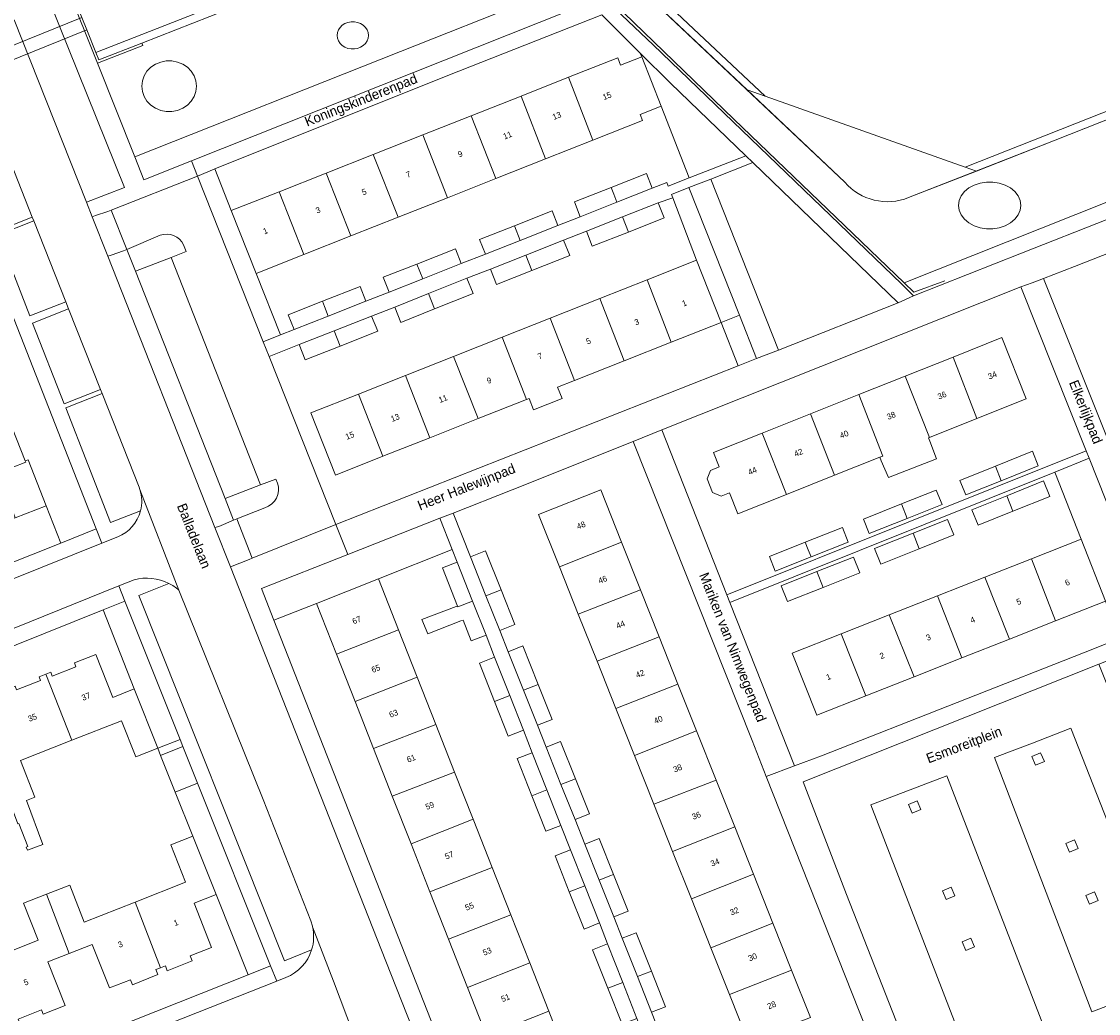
# Model space of a CAD drawing. Header units: metres. Extents: x 151448 to 154749, y 463108 to 465296.
# Tile 410 of 449: x 154318 to 154455, y 464586 to 464713. Entities that reach past the tile are written whole.
import ezdxf
from ezdxf.enums import TextEntityAlignment as Align

# ---------------------------------------------------------------- set-up
doc = ezdxf.new("R2010")
doc.units = ezdxf.units.M
for name, color, linetype, lineweight in [('B-PV-GK-BESCHOEIING-G', 253, 'Continuous', 9), ('B-PV-GR-BEPLANTING_CULTUUR_BODEMBEDEKKER-GV', 253, 'Continuous', 9), ('B-PV-GR-BEPLANTING_CULTUUR_HEESTERS-GV', 253, 'Continuous', 9), ('B-PV-GR-GROENVOORZIENING-GV', 253, 'Continuous', 9), ('B-PV-IE-TERREINAFSCHEIDING_KUNSTMATIG_HEKWERK-G', 253, 'Continuous', 9), ('B-PV-IE-TERREINAFSCHEIDING_KUNSTMATIG_MUUR-GV', 253, 'Continuous', 9), ('B-PV-KW-KUNSTWERK_DUIKER-GV', 253, 'Continuous', 9), ('B-PV-OG-BEBOUWING-GV', 1, 'Continuous', 9), ('B-PV-OG-BEBOUWING-T18', 2, 'Continuous', 9), ('B-PV-OG-TERREIN_BEGROEID-GV', 253, 'Continuous', 9), ('B-PV-OG-TERREIN_ERF-GV', 253, 'Continuous', 9), ('B-PV-OG-TERREIN_OEVER-GV', 253, 'Continuous', 9), ('B-PV-OG-TOPOGRAFIE-T18', 2, 'Continuous', 9), ('B-PV-OG-WATER_SLOOT-GV', 253, 'Continuous', 9), ('B-PV-VH-GESLOTENVERHARDING_ASFALT-GV', 253, 'Continuous', 9), ('B-PV-VH-OPENVERHARDING_BETONSTRAATSTEEN-GV', 253, 'Continuous', 9), ('B-PV-VH-OPENVERHARDING_TEGEL-GV', 253, 'Continuous', 9)]:
    doc.layers.add(name, color=color, linetype=linetype, lineweight=lineweight)
doc.styles.add('Drong', font='txt', dxfattribs={"height": 1.8})

msp = doc.modelspace()

# ---------------------------------------------------------------- linework, layer by layer
at = {"layer": 'B-PV-GK-BESCHOEIING-G', "flags": 128}
for points in [[(154333.255, 464709.808), (154378.677, 464727.625)], [(154387.133, 464725.705), (154422.698, 464692.107)], [(154430.828, 464690.141), (154449.265, 464697.349), (154518.059, 464724.611)]]:
    msp.add_lwpolyline(points, dxfattribs=at)
at = {"layer": 'B-PV-GK-BESCHOEIING-G'}
msp.add_lwpolyline([(154422.698, 464692.107, 0.3203036), (154430.828, 464690.141)], format="xyb", dxfattribs=at)
at = {"layer": 'B-PV-GR-BEPLANTING_CULTUUR_BODEMBEDEKKER-GV', "flags": 128}
for points in [[(154335.574, 464685.346), (154331.324, 464683.562), (154332.429, 464680.782), (154336.965, 464682.538), (154338.91, 464683.29), (154338.552, 464684.124)], [(154350.524, 464653.836), (154350.288, 464654.339), (154348.351, 464653.597), (154343.846, 464651.87), (154344.933, 464649.105), (154345.352, 464649.27), (154348.918, 464650.675)]]:
    msp.add_lwpolyline(points, dxfattribs=at)
at = {"layer": 'B-PV-GR-BEPLANTING_CULTUUR_BODEMBEDEKKER-GV'}
for points in [[(154338.552, 464684.124, 0.382832), (154335.574, 464685.346)], [(154348.918, 464650.675, 0.4113278), (154350.524, 464653.836)]]:
    msp.add_lwpolyline(points, format="xyb", dxfattribs=at)
at = {"layer": 'B-PV-GR-BEPLANTING_CULTUUR_HEESTERS-GV', "flags": 128}
for points in [[(154396.675, 464708.527), (154396.862, 464708.052), (154399.321, 464701.787), (154402.911, 464692.64), (154410.111, 464695.456), (154400.536, 464704.706)], [(154340.34, 464692.881), (154348.708, 464671.811), (154350.882, 464672.669), (154347.787, 464680.503), (154344.631, 464688.492), (154342.532, 464693.806), (154342.454, 464693.775)], [(154405.654, 464692.506), (154402.878, 464691.412), (154409.297, 464675.185), (154411.481, 464669.662), (154414.257, 464670.756)], [(154402.878, 464691.412), (154400.639, 464690.53), (154400.804, 464690.111), (154403.845, 464682.17), (154406.972, 464674.265), (154409.297, 464675.185)], [(154406.972, 464674.265), (154409.158, 464668.747), (154411.481, 464669.662), (154409.297, 464675.185)], [(154331.084, 464638.813), (154328.339, 464637.708), (154332.29, 464627.646), (154335.266, 464620.087), (154338.113, 464621.225)], [(154338.484, 464620.296), (154335.639, 464619.159), (154337.509, 464614.505), (154340.343, 464615.644)]]:
    msp.add_lwpolyline(points, close=True, dxfattribs=at)
at = {"layer": 'B-PV-GR-GROENVOORZIENING-GV', "flags": 128}
for points in [[(154448.105, 464618.425), (154447.636, 464619.529), (154446.532, 464619.061), (154447, 464617.956)], [(154431.912, 464613.417), (154430.808, 464612.949), (154431.276, 464611.844), (154432.381, 464612.312)], [(154451.296, 464606.863), (154452.401, 464607.332), (154451.933, 464608.437), (154450.828, 464607.968)], [(154435.595, 464600.836), (154436.699, 464601.305), (154436.231, 464602.409), (154435.126, 464601.941)], [(154454.479, 464601.835), (154453.375, 464601.366), (154453.843, 464600.262), (154454.948, 464600.73)], [(154437.629, 464595.475), (154438.097, 464594.371), (154439.202, 464594.839), (154438.734, 464595.944)]]:
    msp.add_lwpolyline(points, close=True, dxfattribs=at)
at = {"layer": 'B-PV-IE-TERREINAFSCHEIDING_KUNSTMATIG_HEKWERK-G', "flags": 128}
for points in [[(154385.703, 464713.672), (154391.888, 464716.074), (154392.04, 464716.133), (154408.608, 464700.119), (154430.273, 464679.3)], [(154430.273, 464679.3), (154431.513, 464678.108), (154435.445, 464679.567)]]:
    msp.add_lwpolyline(points, dxfattribs=at)
at = {"layer": 'B-PV-IE-TERREINAFSCHEIDING_KUNSTMATIG_MUUR-GV', "flags": 128}
msp.add_lwpolyline([(154333.255, 464709.808), (154327.779, 464707.651), (154327.405, 464708.588), (154326.247, 464711.494), (154325.617, 464713.073), (154324.459, 464715.979), (154324.155, 464716.74), (154329.489, 464718.842), (154329.672, 464719.007), (154329.493, 464719.198), (154323.729, 464716.926), (154327.595, 464707.225), (154333.363, 464709.508)], close=True, dxfattribs=at)
at = {"layer": 'B-PV-KW-KUNSTWERK_DUIKER-GV', "flags": 128}
msp.add_lwpolyline([(154300.543, 464701.077), (154326.247, 464711.494), (154325.617, 464713.073), (154299.916, 464702.657)], close=True, dxfattribs=at)
at = {"layer": 'B-PV-OG-BEBOUWING-GV', "flags": 128}
for points in [[(154390.644, 464697.435), (154396.972, 464699.935), (154396.656, 464700.735), (154399.321, 464701.787), (154396.862, 464708.052), (154394.183, 464706.994), (154393.816, 464707.924), (154387.542, 464705.445)], [(154384.632, 464695.06), (154390.644, 464697.435), (154387.542, 464705.445), (154381.526, 464703.069)], [(154375.141, 464700.546), (154378.304, 464692.56), (154384.632, 464695.06), (154381.526, 464703.069)], [(154378.304, 464692.56), (154375.141, 464700.546), (154369.022, 464698.128), (154372.158, 464690.131)], [(154362.697, 464695.63), (154365.876, 464687.65), (154372.158, 464690.131), (154369.022, 464698.128)], [(154356.69, 464693.256), (154359.829, 464685.261), (154365.876, 464687.65), (154362.697, 464695.63)], [(154350.713, 464690.895), (154353.878, 464682.909), (154359.829, 464685.261), (154356.69, 464693.256)], [(154392.968, 464691.435), (154393.302, 464690.572), (154393.7, 464689.548), (154398.209, 464691.327), (154397.466, 464693.209)], [(154353.878, 464682.909), (154350.713, 464690.895), (154344.631, 464688.492), (154347.787, 464680.503)], [(154393.7, 464689.548), (154393.302, 464690.572), (154392.968, 464691.435), (154388.29, 464689.589), (154389.033, 464687.706)], [(154398.951, 464689.466), (154394.427, 464687.68), (154395.174, 464685.761), (154399.707, 464687.551)], [(154386.208, 464686.6), (154385.468, 464688.473), (154380.658, 464686.572), (154381.388, 464684.695)], [(154395.174, 464685.761), (154394.427, 464687.68), (154389.817, 464685.86), (154390.573, 464683.945)], [(154381.388, 464684.695), (154380.658, 464686.572), (154376.23, 464684.822), (154376.97, 464682.949)], [(154382.116, 464682.822), (154382.874, 464680.873), (154387.696, 464682.791), (154386.922, 464684.734)], [(154368.244, 464681.691), (154368.99, 464679.809), (154373.897, 464681.747), (154373.153, 464683.63)], [(154382.874, 464680.873), (154382.116, 464682.822), (154377.628, 464681.036), (154378.401, 464679.093)], [(154368.99, 464679.809), (154368.244, 464681.691), (154363.973, 464680.004), (154364.717, 464678.121)], [(154406.972, 464674.265), (154403.845, 464682.17), (154397.543, 464679.677), (154400.627, 464671.755)], [(154369.732, 464677.934), (154370.506, 464675.979), (154375.4, 464677.932), (154374.621, 464679.885)], [(154361.774, 464676.968), (154361.032, 464678.846), (154356.239, 464676.954), (154356.499, 464676.298), (154356.976, 464675.074)], [(154400.627, 464671.755), (154397.543, 464679.677), (154391.548, 464677.305), (154394.652, 464669.391)], [(154365.443, 464676.223), (154366.222, 464674.27), (154370.506, 464675.979), (154369.732, 464677.934)], [(154394.652, 464669.391), (154391.548, 464677.305), (154385.232, 464674.806), (154388.312, 464666.879)], [(154356.976, 464675.074), (154356.499, 464676.298), (154356.239, 464676.954), (154351.875, 464675.232), (154352.616, 464673.353)], [(154357.709, 464673.192), (154358.467, 464671.245), (154363.261, 464673.138), (154362.493, 464675.081)], [(154385.232, 464674.806), (154379.107, 464672.383), (154382.197, 464664.463), (154382.536, 464664.597), (154383.108, 464663.147), (154386.729, 464664.575), (154386.157, 464666.025), (154388.312, 464666.879)], [(154353.27, 464671.439), (154354.037, 464669.496), (154358.467, 464671.245), (154357.709, 464673.192)], [(154372.903, 464669.928), (154376.033, 464662.024), (154382.197, 464664.463), (154379.107, 464672.383)], [(154436.497, 464669.861), (154439.532, 464662.038), (154445.79, 464664.531), (154442.684, 464672.326)], [(154376.033, 464662.024), (154372.903, 464669.928), (154366.797, 464667.513), (154369.904, 464659.6)], [(154439.532, 464662.038), (154436.497, 464669.861), (154430.396, 464667.43), (154433.487, 464659.629)], [(154318.413, 464656.642), (154315.639, 464663.661), (154316.026, 464663.814), (154314.284, 464668.22), (154313.904, 464668.07), (154314.03, 464667.751), (154303.517, 464663.545), (154303.626, 464663.269), (154305.225, 464659.224), (154308.776, 464660.627), (154310.076, 464657.338), (154306.118, 464655.774), (154307.527, 464652.21), (154307.59, 464652.05), (154308.04, 464652.228), (154307.974, 464652.398), (154311.333, 464653.711), (154314.969, 464655.131), (154318.47, 464656.498)], [(154366.797, 464667.513), (154360.839, 464665.155), (154363.924, 464657.234), (154369.904, 464659.6)], [(154433.487, 464659.629), (154430.396, 464667.43), (154424.505, 464665.083), (154427.552, 464657.265), (154427.165, 464657.11), (154427.344, 464656.662), (154428.262, 464654.526), (154434.398, 464656.931), (154433.533, 464659.174), (154433.37, 464659.583)], [(154363.924, 464657.234), (154360.839, 464665.155), (154354.772, 464662.755), (154357.899, 464654.85)], [(154418.36, 464662.635), (154421.404, 464654.815), (154427.165, 464657.11), (154427.552, 464657.265), (154424.505, 464665.083)], [(154418.36, 464662.635), (154412.21, 464660.184), (154415.287, 464652.378), (154421.404, 464654.815)], [(154412.21, 464660.184), (154405.985, 464657.704), (154406.714, 464655.874), (154405.636, 464655.444), (154405.182, 464654.349), (154405.879, 464652.613), (154406.975, 464652.167), (154408.024, 464652.585), (154409.09, 464649.909), (154415.287, 464652.378)], [(154442.603, 464654.12), (154447.325, 464656.017), (154446.577, 464657.878), (154441.877, 464655.989)], [(154314.969, 464655.131), (154317.141, 464649.4), (154321.065, 464650.951), (154318.761, 464656.779), (154318.413, 464656.642), (154318.47, 464656.498)], [(154442.603, 464654.12), (154441.877, 464655.989), (154437.36, 464654.174), (154438.107, 464652.313)], [(154443.338, 464652.224), (154444.107, 464650.242), (154448.803, 464652.127), (154448.01, 464654.1)], [(154386.397, 464643.177), (154394.304, 464646.308), (154391.652, 464652.981), (154383.749, 464649.84)], [(154429.933, 464651.167), (154430.65, 464649.339), (154435.084, 464651.109), (154434.355, 464652.933)], [(154429.933, 464651.167), (154425.071, 464649.226), (154425.799, 464647.402), (154430.65, 464649.339)], [(154444.107, 464650.242), (154443.338, 464652.224), (154438.879, 464650.433), (154439.672, 464648.461)], [(154431.39, 464647.452), (154432.172, 464645.457), (154436.579, 464647.226), (154435.781, 464649.215)], [(154418.418, 464644.433), (154423.144, 464646.315), (154422.404, 464648.174), (154417.685, 464646.295), (154418.057, 464645.351)], [(154432.172, 464645.457), (154431.39, 464647.452), (154426.495, 464645.487), (154427.293, 464643.499)], [(154388.794, 464637.145), (154396.715, 464640.241), (154394.304, 464646.308), (154386.397, 464643.177)], [(154418.418, 464644.433), (154418.057, 464645.351), (154417.685, 464646.295), (154413.111, 464644.473), (154413.851, 464642.614)], [(154446.449, 464644.204), (154449.521, 464636.285), (154455.893, 464638.801), (154452.774, 464646.701)], [(154377.038, 464639.487), (154378.969, 464640.242), (154376.994, 464645.217), (154375.067, 464644.452)], [(154419.94, 464640.564), (154424.602, 464642.425), (154423.806, 464644.421), (154419.154, 464642.564)], [(154449.521, 464636.285), (154446.449, 464644.204), (154440.529, 464641.867), (154443.662, 464633.972)], [(154373.422, 464638.182), (154373.459, 464638.088), (154375.341, 464638.824), (154373.386, 464643.777), (154371.506, 464643.035)], [(154358.007, 464632.048), (154365.925, 464635.144), (154363.368, 464641.637), (154355.458, 464638.522)], [(154419.154, 464642.564), (154414.629, 464640.757), (154415.425, 464638.762), (154419.94, 464640.564)], [(154443.662, 464633.972), (154440.529, 464641.867), (154434.512, 464639.491), (154437.613, 464631.584)], [(154378.794, 464635.062), (154380.722, 464635.827), (154378.969, 464640.242), (154377.038, 464639.487)], [(154399.084, 464634.278), (154396.715, 464640.241), (154388.794, 464637.145), (154391.175, 464631.153)], [(154375.341, 464638.824), (154373.459, 464638.088), (154373.422, 464638.182), (154373.239, 464638.11), (154368.887, 464636.489), (154369.644, 464634.651), (154373.86, 464636.299), (154374.124, 464636.403), (154375.175, 464633.741), (154377.055, 464634.484)], [(154428.364, 464637.063), (154431.536, 464629.185), (154437.613, 464631.584), (154434.512, 464639.491)], [(154431.536, 464629.185), (154428.364, 464637.063), (154422.264, 464634.655), (154425.373, 464626.752)], [(154360.381, 464626.021), (154368.295, 464629.127), (154365.925, 464635.144), (154358.007, 464632.048)], [(154425.373, 464626.752), (154422.264, 464634.655), (154416.023, 464632.191), (154419.142, 464624.292)], [(154393.566, 464625.136), (154401.473, 464628.267), (154399.084, 464634.278), (154391.175, 464631.153)], [(154324.34, 464621.102), (154330.651, 464623.586), (154332.463, 464618.984), (154335.266, 464620.087), (154332.29, 464627.646), (154329.554, 464626.569), (154327.407, 464632.026), (154324.674, 464630.951), (154324.863, 464630.471), (154321.842, 464629.283), (154321.652, 464629.768), (154321.018, 464629.518)], [(154381.817, 464627.479), (154383.691, 464628.208), (154381.734, 464633.113), (154379.867, 464632.368)], [(154378.144, 464626.049), (154380.075, 464626.801), (154378.149, 464631.691), (154376.221, 464630.932)], [(154321.018, 464629.518), (154320.169, 464629.184), (154320.357, 464628.707), (154317.308, 464627.507), (154317.121, 464627.983), (154314.403, 464626.913), (154316.549, 464621.46), (154313.735, 464620.352), (154316.737, 464612.738), (154316.647, 464612.703), (154316.668, 464612.649), (154317.465, 464610.468), (154317.609, 464610.525), (154318.749, 464607.602), (154318.543, 464607.522), (154318.694, 464607.108), (154320.667, 464607.864), (154318.586, 464613.462), (154319.637, 464613.88), (154317.806, 464618.531), (154324.34, 464621.102)], [(154368.295, 464629.127), (154360.381, 464626.021), (154362.732, 464620.052), (154370.655, 464623.135)], [(154383.691, 464628.208), (154381.817, 464627.479), (154383.596, 464623.021), (154385.463, 464623.765)], [(154395.933, 464619.179), (154403.845, 464622.298), (154401.473, 464628.267), (154393.566, 464625.136)], [(154380.075, 464626.801), (154378.144, 464626.049), (154379.886, 464621.625), (154381.814, 464622.384)], [(154362.732, 464620.052), (154365.117, 464613.996), (154373.05, 464617.051), (154370.655, 464623.135)], [(154403.845, 464622.298), (154395.933, 464619.179), (154398.402, 464612.967), (154406.328, 464616.05)], [(154386.59, 464615.49), (154388.422, 464616.216), (154386.529, 464620.949), (154384.699, 464620.217)], [(154382.896, 464614.028), (154384.807, 464614.784), (154382.935, 464619.524), (154381.024, 464618.77)], [(154367.504, 464607.934), (154375.409, 464611.063), (154373.05, 464617.051), (154365.117, 464613.996)], [(154388.422, 464616.216), (154386.59, 464615.49), (154388.381, 464611.012), (154390.211, 464611.744)], [(154406.328, 464616.05), (154398.402, 464612.967), (154400.781, 464606.979), (154408.695, 464610.093)], [(154382.896, 464614.028), (154384.671, 464609.53), (154386.583, 464610.285), (154384.807, 464614.784)], [(154375.409, 464611.063), (154367.504, 464607.934), (154369.904, 464601.84), (154377.82, 464604.941)], [(154408.695, 464610.093), (154400.781, 464606.979), (154403.183, 464600.936), (154411.091, 464604.064)], [(154332.392, 464600.524), (154335.623, 464592.171), (154336.242, 464592.415), (154336.487, 464591.795), (154339.668, 464593.051), (154339.419, 464593.681), (154342.126, 464594.749), (154339.899, 464600.389), (154342.686, 464601.489), (154339.752, 464608.923), (154336.935, 464607.811), (154338.811, 464603.058)], [(154391.439, 464603.307), (154392.82, 464603.847), (154393.284, 464604.029), (154391.461, 464608.614), (154389.62, 464607.882)], [(154387.651, 464601.828), (154389.607, 464602.592), (154387.801, 464607.165), (154385.848, 464606.393)], [(154377.82, 464604.941), (154369.904, 464601.84), (154372.274, 464595.822), (154380.193, 464598.915)], [(154393.284, 464604.029), (154392.82, 464603.847), (154391.439, 464603.307), (154393.296, 464598.635), (154395.137, 464599.368)], [(154413.561, 464597.848), (154411.091, 464604.064), (154403.183, 464600.936), (154405.652, 464594.721)], [(154332.392, 464600.524), (154325.926, 464597.972), (154324.066, 464602.687), (154321.098, 464601.516), (154324.003, 464593.99), (154326.938, 464595.149), (154329.13, 464589.596), (154331.796, 464590.648), (154332.044, 464590.018), (154335.289, 464591.299), (154335.036, 464591.939), (154335.623, 464592.171)], [(154387.651, 464601.828), (154389.521, 464597.093), (154391.474, 464597.864), (154389.607, 464602.592)], [(154316.838, 464584.681), (154317.764, 464585.047), (154317.529, 464585.642), (154320.482, 464586.807), (154320.7, 464586.255), (154323.499, 464587.359), (154321.303, 464592.924), (154324.003, 464593.99), (154321.098, 464601.516), (154318.201, 464600.372), (154320.06, 464595.663), (154313.557, 464593.097)], [(154374.702, 464589.657), (154382.605, 464592.79), (154380.193, 464598.915), (154372.274, 464595.822)], [(154415.932, 464591.881), (154413.561, 464597.848), (154405.652, 464594.721), (154408.025, 464588.751)], [(154396.319, 464591.044), (154398.1, 464591.741), (154396.162, 464596.623), (154394.384, 464595.917)], [(154392.547, 464589.568), (154394.444, 464590.31), (154392.506, 464595.209), (154390.613, 464594.461)], [(154374.702, 464589.657), (154377.115, 464583.53), (154385.032, 464586.628), (154382.605, 464592.79)], [(154398.1, 464591.741), (154396.319, 464591.044), (154398.122, 464586.505), (154399.899, 464587.21)], [(154410.392, 464582.795), (154418.325, 464585.86), (154415.932, 464591.881), (154408.025, 464588.751)], [(154392.547, 464589.568), (154394.361, 464584.981), (154396.255, 464585.73), (154394.444, 464590.31)], [(154385.032, 464586.628), (154377.115, 464583.53), (154379.47, 464577.549), (154387.393, 464580.631)]]:
    msp.add_lwpolyline(points, close=True, dxfattribs=at)
at = {"layer": 'B-PV-OG-TERREIN_BEGROEID-GV', "flags": 128}
for points in [[(154317.015, 464712.748), (154326.184, 464689.556), (154331.046, 464691.422), (154319.172, 464720.948)], [(154382.665, 464715.31), (154366.164, 464708.727), (154332.347, 464695.337), (154333.519, 464692.405), (154339.571, 464694.817), (154391.898, 464715.667), (154398.302, 464709.591), (154429.905, 464679.153), (154431.454, 464677.661), (154445.213, 464683.079), (154500.139, 464704.706), (154522.419, 464713.523), (154521.691, 464715.398)], [(154521.691, 464715.398), (154520.763, 464715.035), (154482.923, 464700.238), (154430.273, 464679.3), (154408.608, 464700.119), (154392.04, 464716.133), (154391.888, 464716.074)], [(154332.992, 464653.005), (154332.899, 464653.288), (154328.18, 464665.222), (154323.565, 464663.397), (154329.266, 464648.824), (154333.078, 464650.296)], [(154336.67, 464641.068), (154332.858, 464639.517), (154351.408, 464593.067), (154354.852, 464594.46)], [(154354.966, 464597.38), (154354.951, 464597.461), (154354.734, 464598.145), (154348.697, 464613.593), (154337.967, 464640.202)]]:
    msp.add_lwpolyline(points, dxfattribs=at)
for points in [[(154319.306, 464687.664), (154316.579, 464694.561), (154312.072, 464692.772), (154314.772, 464685.871)], [(154410.989, 464694.609), (154405.654, 464692.506), (154414.257, 464670.756), (154429.517, 464676.767)], [(154319.492, 464687.195), (154314.956, 464685.401), (154318.982, 464675.111), (154323.561, 464676.903)], [(154327.982, 464665.724), (154323.929, 464675.973), (154319.346, 464674.18), (154323.368, 464663.899)]]:
    msp.add_lwpolyline(points, close=True, dxfattribs=at)
at = {"layer": 'B-PV-OG-TERREIN_BEGROEID-GV'}
for points in [[(154333.078, 464650.296, 0.1491346), (154332.992, 464653.005)], [(154337.967, 464640.202, 0.0690019), (154336.67, 464641.068)], [(154354.852, 464594.46, 0.1383592), (154354.966, 464597.38)]]:
    msp.add_lwpolyline(points, format="xyb", dxfattribs=at)
at = {"layer": 'B-PV-OG-TERREIN_ERF-GV', "flags": 128}
for points in [[(154381.526, 464703.069), (154387.542, 464705.445), (154393.816, 464707.924), (154394.183, 464706.994), (154396.862, 464708.052), (154396.675, 464708.527), (154391.779, 464713.374), (154372.21, 464705.659), (154342.532, 464693.806), (154344.631, 464688.492), (154350.713, 464690.895), (154356.69, 464693.256), (154362.697, 464695.63), (154369.022, 464698.128), (154375.141, 464700.546)], [(154361.774, 464676.968), (154364.717, 464678.121), (154363.973, 464680.004), (154368.244, 464681.691), (154373.153, 464683.63), (154373.897, 464681.747), (154376.97, 464682.949), (154376.23, 464684.822), (154380.658, 464686.572), (154385.468, 464688.473), (154386.208, 464686.6), (154389.033, 464687.706), (154388.29, 464689.589), (154392.968, 464691.435), (154397.466, 464693.209), (154398.209, 464691.327), (154400.06, 464692.077), (154400.248, 464691.598), (154402.911, 464692.64), (154399.321, 464701.787), (154396.656, 464700.735), (154396.972, 464699.935), (154390.644, 464697.435), (154384.632, 464695.06), (154378.304, 464692.56), (154372.158, 464690.131), (154365.876, 464687.65), (154359.829, 464685.261), (154353.878, 464682.909), (154347.787, 464680.503), (154350.882, 464672.669), (154352.616, 464673.353), (154351.875, 464675.232), (154356.239, 464676.954), (154361.032, 464678.846)], [(154364.717, 464678.121), (154361.774, 464676.968), (154356.976, 464675.074), (154352.616, 464673.353), (154350.882, 464672.669), (154348.708, 464671.811), (154349.454, 464669.933), (154353.27, 464671.439), (154357.709, 464673.192), (154362.493, 464675.081), (154365.443, 464676.223), (154369.732, 464677.934), (154374.621, 464679.885), (154377.628, 464681.036), (154382.116, 464682.822), (154386.922, 464684.734), (154389.817, 464685.86), (154394.427, 464687.68), (154398.951, 464689.466), (154400.804, 464690.111), (154400.639, 464690.53), (154402.878, 464691.412), (154405.654, 464692.506), (154410.989, 464694.609), (154410.111, 464695.456), (154402.911, 464692.64), (154400.248, 464691.598), (154400.06, 464692.077), (154398.209, 464691.327), (154393.7, 464689.548), (154389.033, 464687.706), (154386.208, 464686.6), (154381.388, 464684.695), (154376.97, 464682.949), (154373.897, 464681.747), (154368.99, 464679.809)], [(154313.904, 464668.07), (154314.284, 464668.22), (154316.026, 464663.814), (154315.639, 464663.661), (154318.413, 464656.642), (154318.761, 464656.779), (154321.065, 464650.951), (154322.92, 464646.199), (154327.454, 464648.009), (154310.116, 464692.071), (154305.618, 464690.325), (154307.253, 464686.19), (154306.836, 464686.025), (154309.571, 464679.103), (154309.966, 464679.259), (154311.661, 464674.971), (154311.242, 464674.806)], [(154370.506, 464675.979), (154366.222, 464674.27), (154365.443, 464676.223), (154362.493, 464675.081), (154363.261, 464673.138), (154358.467, 464671.245), (154354.037, 464669.496), (154353.27, 464671.439), (154349.454, 464669.933), (154357.945, 464648.561), (154409.158, 464668.747), (154406.972, 464674.265), (154400.627, 464671.755), (154394.652, 464669.391), (154388.312, 464666.879), (154386.157, 464666.025), (154386.729, 464664.575), (154383.108, 464663.147), (154382.536, 464664.597), (154382.197, 464664.463), (154376.033, 464662.024), (154369.904, 464659.6), (154363.924, 464657.234), (154357.899, 464654.85), (154354.772, 464662.755), (154360.839, 464665.155), (154366.797, 464667.513), (154372.903, 464669.928), (154379.107, 464672.383), (154385.232, 464674.806), (154391.548, 464677.305), (154397.543, 464679.677), (154403.845, 464682.17), (154400.804, 464690.111), (154398.951, 464689.466), (154399.707, 464687.551), (154395.174, 464685.761), (154390.573, 464683.945), (154389.817, 464685.86), (154386.922, 464684.734), (154387.696, 464682.791), (154382.874, 464680.873), (154378.401, 464679.093), (154377.628, 464681.036), (154374.621, 464679.885), (154375.4, 464677.932)], [(154407.708, 464639.616), (154453.419, 464657.918), (154445.095, 464678.793), (154399.404, 464660.594)], [(154412.21, 464660.184), (154418.36, 464662.635), (154424.505, 464665.083), (154430.396, 464667.43), (154436.497, 464669.861), (154442.684, 464672.326), (154445.79, 464664.531), (154439.532, 464662.038), (154433.487, 464659.629), (154433.37, 464659.583), (154433.533, 464659.174), (154434.398, 464656.931), (154428.262, 464654.526), (154427.344, 464656.662), (154427.165, 464657.11), (154421.404, 464654.815), (154415.287, 464652.378), (154409.09, 464649.909), (154408.024, 464652.585), (154406.975, 464652.167), (154405.879, 464652.613), (154405.182, 464654.349), (154405.636, 464655.444), (154406.714, 464655.874), (154405.985, 464657.704)], [(154449.427, 464655.225), (154453.794, 464656.977), (154453.419, 464657.918), (154407.708, 464639.616), (154408.094, 464638.639)], [(154441.877, 464655.989), (154446.577, 464657.878), (154447.325, 464656.017), (154442.603, 464654.12), (154438.107, 464652.313), (154437.36, 464654.174)], [(154449.427, 464655.225), (154452.774, 464646.701), (154455.893, 464638.801), (154457.761, 464634.087), (154462.222, 464635.842), (154453.794, 464656.977)], [(154416.322, 464617.851), (154419.748, 464619.132), (154454.269, 464632.713), (154457.761, 464634.087), (154455.893, 464638.801), (154449.521, 464636.285), (154443.662, 464633.972), (154437.613, 464631.584), (154431.536, 464629.185), (154425.373, 464626.752), (154419.142, 464624.292), (154416.023, 464632.191), (154422.264, 464634.655), (154428.364, 464637.063), (154434.512, 464639.491), (154440.529, 464641.867), (154446.449, 464644.204), (154452.774, 464646.701), (154449.427, 464655.225), (154408.094, 464638.639)], [(154444.107, 464650.242), (154439.672, 464648.461), (154438.879, 464650.433), (154443.338, 464652.224), (154448.01, 464654.1), (154448.803, 464652.127)], [(154430.65, 464649.339), (154425.799, 464647.402), (154425.071, 464649.226), (154429.933, 464651.167), (154434.355, 464652.933), (154435.084, 464651.109)], [(154310.236, 464646.671), (154312.11, 464641.883), (154322.92, 464646.199), (154321.065, 464650.951), (154317.141, 464649.4), (154313.57, 464647.989)], [(154350.05, 464636.408), (154355.458, 464638.522), (154363.368, 464641.637), (154372.75, 464645.387), (154371.183, 464649.357), (154359.456, 464644.747), (154348.471, 464640.429)], [(154431.39, 464647.452), (154435.781, 464649.215), (154436.579, 464647.226), (154432.172, 464645.457), (154427.293, 464643.499), (154426.495, 464645.487)], [(154417.685, 464646.295), (154422.404, 464648.174), (154423.144, 464646.315), (154418.418, 464644.433), (154413.851, 464642.614), (154413.111, 464644.473)], [(154419.94, 464640.564), (154415.425, 464638.762), (154414.629, 464640.757), (154419.154, 464642.564), (154423.806, 464644.421), (154424.602, 464642.425)], [(154335.639, 464619.159), (154338.484, 464620.296), (154338.113, 464621.225), (154335.266, 464620.087)], [(154342.686, 464601.489), (154346.782, 464591.262), (154349.635, 464592.393), (154340.343, 464615.644), (154337.509, 464614.505), (154339.752, 464608.923)]]:
    msp.add_lwpolyline(points, close=True, dxfattribs=at)
for points in [[(154485.753, 464694.668), (154451.959, 464681.386), (154448.014, 464679.835), (154456.086, 464659.581)], [(154426.397, 464581.927), (154412.721, 464616.5), (154410.902, 464621.098), (154395.77, 464659.134), (154380.371, 464652.969), (154372.858, 464650.016), (154375.067, 464644.452), (154376.994, 464645.217), (154378.969, 464640.242), (154380.722, 464635.827), (154378.794, 464635.062), (154379.867, 464632.368), (154381.734, 464633.113), (154383.691, 464628.208), (154385.463, 464623.765), (154383.596, 464623.021), (154384.699, 464620.217), (154386.529, 464620.949), (154388.422, 464616.216), (154390.211, 464611.744), (154388.381, 464611.012), (154389.62, 464607.882), (154391.461, 464608.614), (154393.284, 464604.029), (154395.137, 464599.368), (154393.296, 464598.635), (154394.384, 464595.917), (154396.162, 464596.623), (154398.1, 464591.741), (154399.899, 464587.21), (154398.122, 464586.505), (154399.215, 464583.72)], [(154410.392, 464582.795), (154408.025, 464588.751), (154405.652, 464594.721), (154403.183, 464600.936), (154400.781, 464606.979), (154398.402, 464612.967), (154395.933, 464619.179), (154393.566, 464625.136), (154391.175, 464631.153), (154388.794, 464637.145), (154386.397, 464643.177), (154383.749, 464649.84), (154391.652, 464652.981), (154394.304, 464646.308), (154396.715, 464640.241), (154399.084, 464634.278), (154401.473, 464628.267), (154403.845, 464622.298), (154406.328, 464616.05), (154408.695, 464610.093), (154411.091, 464604.064), (154413.561, 464597.848), (154415.932, 464591.881), (154418.325, 464585.86)], [(154399.215, 464583.72), (154398.122, 464586.505), (154396.319, 464591.044), (154394.384, 464595.917), (154393.296, 464598.635), (154391.439, 464603.307), (154389.62, 464607.882), (154388.381, 464611.012), (154386.59, 464615.49), (154384.699, 464620.217), (154383.596, 464623.021), (154381.817, 464627.479), (154379.867, 464632.368), (154378.794, 464635.062), (154377.038, 464639.487), (154375.067, 464644.452), (154372.858, 464650.016), (154371.183, 464649.357), (154372.75, 464645.387), (154373.386, 464643.777), (154375.341, 464638.824), (154377.055, 464634.484), (154378.149, 464631.691), (154380.075, 464626.801), (154381.814, 464622.384), (154382.935, 464619.524), (154384.807, 464614.784), (154386.583, 464610.285), (154387.801, 464607.165), (154389.607, 464602.592), (154391.474, 464597.864), (154392.506, 464595.209), (154394.444, 464590.31), (154396.255, 464585.73)], [(154387.801, 464607.165), (154386.583, 464610.285), (154384.671, 464609.53), (154382.896, 464614.028), (154381.024, 464618.77), (154382.935, 464619.524), (154381.814, 464622.384), (154379.886, 464621.625), (154378.144, 464626.049), (154376.221, 464630.932), (154378.149, 464631.691), (154377.055, 464634.484), (154375.175, 464633.741), (154374.124, 464636.403), (154373.86, 464636.299), (154369.644, 464634.651), (154368.887, 464636.489), (154373.239, 464638.11), (154373.422, 464638.182), (154371.506, 464643.035), (154373.386, 464643.777), (154372.75, 464645.387), (154363.368, 464641.637), (154365.925, 464635.144), (154368.295, 464629.127), (154370.655, 464623.135), (154373.05, 464617.051), (154375.409, 464611.063), (154377.82, 464604.941), (154380.193, 464598.915), (154382.605, 464592.79), (154385.032, 464586.628), (154387.393, 464580.631)], [(154317.308, 464627.507), (154320.357, 464628.707), (154320.169, 464629.184), (154321.018, 464629.518), (154321.652, 464629.768), (154321.842, 464629.283), (154324.863, 464630.471), (154324.674, 464630.951), (154327.407, 464632.026), (154329.554, 464626.569), (154332.29, 464627.646), (154328.339, 464637.708), (154272.695, 464615.37)], [(154377.115, 464583.53), (154374.702, 464589.657), (154372.274, 464595.822), (154369.904, 464601.84), (154367.504, 464607.934), (154365.117, 464613.996), (154362.732, 464620.052), (154360.381, 464626.021), (154358.007, 464632.048), (154355.458, 464638.522), (154350.05, 464636.408), (154366.72, 464593.948), (154379.642, 464561.036)], [(154313.557, 464593.097), (154320.06, 464595.663), (154318.201, 464600.372), (154321.098, 464601.516), (154324.066, 464602.687), (154325.926, 464597.972), (154332.392, 464600.524), (154338.811, 464603.058), (154336.935, 464607.811), (154339.752, 464608.923), (154337.509, 464614.505), (154335.639, 464619.159), (154335.266, 464620.087), (154332.463, 464618.984), (154330.651, 464623.586), (154324.34, 464621.102), (154317.806, 464618.531), (154319.637, 464613.88), (154318.586, 464613.462), (154320.667, 464607.864), (154318.694, 464607.108), (154318.543, 464607.522), (154318.749, 464607.602), (154317.609, 464610.525)], [(154381.768, 464560.103), (154402.905, 464568.298), (154401.41, 464572.229), (154397.964, 464570.92), (154395.66, 464576.984), (154397.072, 464577.521), (154395.293, 464582.203), (154397.326, 464582.976), (154396.255, 464585.73), (154394.361, 464584.981), (154392.547, 464589.568), (154390.613, 464594.461), (154392.506, 464595.209), (154391.474, 464597.864), (154389.521, 464597.093), (154387.651, 464601.828), (154385.848, 464606.393), (154387.801, 464607.165)], [(154290.878, 464569.109), (154346.782, 464591.262), (154342.686, 464601.489), (154339.899, 464600.389), (154342.126, 464594.749), (154339.419, 464593.681), (154339.668, 464593.051), (154336.487, 464591.795), (154336.242, 464592.415), (154335.623, 464592.171), (154335.036, 464591.939), (154335.289, 464591.299), (154332.044, 464590.018), (154331.796, 464590.648), (154329.13, 464589.596), (154326.938, 464595.149), (154324.003, 464593.99), (154321.303, 464592.924), (154323.499, 464587.359), (154320.7, 464586.255), (154320.482, 464586.807), (154317.529, 464585.642)]]:
    msp.add_lwpolyline(points, dxfattribs=at)
at = {"layer": 'B-PV-OG-TERREIN_OEVER-GV', "flags": 128}
for points in [[(154378.677, 464727.625), (154333.255, 464709.808), (154333.363, 464709.508), (154327.595, 464707.225), (154332.347, 464695.337), (154366.164, 464708.727), (154382.665, 464715.31)], [(154422.698, 464692.107), (154410.277, 464703.841), (154387.133, 464725.705)], [(154520.763, 464715.035), (154517.129, 464724.243), (154449.265, 464697.349), (154439.477, 464693.522), (154430.828, 464690.141)], [(154391.888, 464716.074), (154392.04, 464716.133), (154408.608, 464700.119), (154430.273, 464679.3), (154482.923, 464700.238), (154520.763, 464715.035)]]:
    msp.add_lwpolyline(points, dxfattribs=at)
for points in [[(154361.909, 464710.073), (154362.038, 464710.419), (154362.081, 464710.781), (154362.038, 464711.143), (154361.909, 464711.489), (154361.701, 464711.804), (154361.423, 464712.074), (154361.087, 464712.288), (154360.707, 464712.436), (154360.3, 464712.511), (154359.884, 464712.511), (154359.477, 464712.436), (154359.098, 464712.288), (154358.761, 464712.074), (154358.483, 464711.804), (154358.275, 464711.489), (154358.146, 464711.143), (154358.103, 464710.781), (154358.146, 464710.419), (154358.275, 464710.073), (154358.483, 464709.758), (154358.761, 464709.488), (154359.098, 464709.274), (154359.477, 464709.126), (154359.884, 464709.051), (154360.3, 464709.051), (154360.707, 464709.126), (154361.087, 464709.274), (154361.423, 464709.488), (154361.701, 464709.758)], [(154361.909, 464710.073), (154361.701, 464709.758), (154361.423, 464709.488), (154361.087, 464709.274), (154360.707, 464709.126), (154360.3, 464709.051), (154359.884, 464709.051), (154359.477, 464709.126), (154359.098, 464709.274), (154358.761, 464709.488), (154358.483, 464709.758), (154358.275, 464710.073), (154358.146, 464710.419), (154358.103, 464710.781), (154358.146, 464711.143), (154358.275, 464711.489), (154358.483, 464711.804), (154358.761, 464712.074), (154359.098, 464712.288), (154359.477, 464712.436), (154359.884, 464712.511), (154360.3, 464712.511), (154360.707, 464712.436), (154361.087, 464712.288), (154361.423, 464712.074), (154361.701, 464711.804), (154361.909, 464711.489), (154362.038, 464711.143), (154362.081, 464710.781), (154362.038, 464710.419)], [(154339.536, 464706.217), (154339.049, 464706.719), (154338.461, 464707.116), (154337.796, 464707.391), (154337.084, 464707.531), (154336.356, 464707.531), (154335.644, 464707.391), (154334.98, 464707.116), (154334.391, 464706.719), (154333.904, 464706.217), (154333.54, 464705.632), (154333.315, 464704.989), (154333.239, 464704.317), (154333.315, 464703.645), (154333.54, 464703.002), (154333.904, 464702.417), (154334.391, 464701.915), (154334.98, 464701.518), (154335.644, 464701.243), (154336.356, 464701.103), (154337.084, 464701.103), (154337.796, 464701.243), (154338.461, 464701.518), (154339.049, 464701.915), (154339.536, 464702.417), (154339.9, 464703.002), (154340.125, 464703.645), (154340.201, 464704.317), (154340.125, 464704.989), (154339.9, 464705.632)], [(154339.536, 464706.217), (154339.9, 464705.632), (154340.125, 464704.989), (154340.201, 464704.317), (154340.125, 464703.645), (154339.9, 464703.002), (154339.536, 464702.417), (154339.049, 464701.915), (154338.461, 464701.518), (154337.796, 464701.243), (154337.084, 464701.103), (154336.356, 464701.103), (154335.644, 464701.243), (154334.98, 464701.518), (154334.391, 464701.915), (154333.904, 464702.417), (154333.54, 464703.002), (154333.315, 464703.645), (154333.239, 464704.317), (154333.315, 464704.989), (154333.54, 464705.632), (154333.904, 464706.217), (154334.391, 464706.719), (154334.98, 464707.116), (154335.644, 464707.391), (154336.356, 464707.531), (154337.084, 464707.531), (154337.796, 464707.391), (154338.461, 464707.116), (154339.049, 464706.719)], [(154443.808, 464691.368), (154443.135, 464691.734), (154442.375, 464691.988), (154441.562, 464692.118), (154440.73, 464692.118), (154439.917, 464691.988), (154439.157, 464691.734), (154438.484, 464691.368), (154437.928, 464690.904), (154437.512, 464690.364), (154437.255, 464689.77), (154437.168, 464689.15), (154437.255, 464688.53), (154437.512, 464687.936), (154437.928, 464687.396), (154438.484, 464686.932), (154439.157, 464686.566), (154439.917, 464686.312), (154440.73, 464686.182), (154441.562, 464686.182), (154442.375, 464686.312), (154443.135, 464686.566), (154443.808, 464686.932), (154444.364, 464687.396), (154444.78, 464687.936), (154445.037, 464688.53), (154445.124, 464689.15), (154445.037, 464689.77), (154444.78, 464690.364), (154444.364, 464690.904)], [(154443.808, 464691.368), (154444.364, 464690.904), (154444.78, 464690.364), (154445.037, 464689.77), (154445.124, 464689.15), (154445.037, 464688.53), (154444.78, 464687.936), (154444.364, 464687.396), (154443.808, 464686.932), (154443.135, 464686.566), (154442.375, 464686.312), (154441.562, 464686.182), (154440.73, 464686.182), (154439.917, 464686.312), (154439.157, 464686.566), (154438.484, 464686.932), (154437.928, 464687.396), (154437.512, 464687.936), (154437.255, 464688.53), (154437.168, 464689.15), (154437.255, 464689.77), (154437.512, 464690.364), (154437.928, 464690.904), (154438.484, 464691.368), (154439.157, 464691.734), (154439.917, 464691.988), (154440.73, 464692.118), (154441.562, 464692.118), (154442.375, 464691.988), (154443.135, 464691.734)]]:
    msp.add_lwpolyline(points, close=True, dxfattribs=at)
at = {"layer": 'B-PV-OG-TERREIN_OEVER-GV'}
msp.add_lwpolyline([(154430.828, 464690.141, -0.3203036), (154422.698, 464692.107)], format="xyb", dxfattribs=at)
at = {"layer": 'B-PV-OG-WATER_SLOOT-GV', "flags": 128}
for points in [[(154412.054, 464720.42), (154414.709, 464727.098), (154429.71, 464764.918), (154423.345, 464767.577), (154416.093, 464749.582), (154414.684, 464747.264), (154412.802, 464745.494), (154411.037, 464744.458), (154394.319, 464737.934), (154391.686, 464737.194), (154389.219, 464737.29), (154384.649, 464738.607), (154382.568, 464739.022), (154381.242, 464738.226), (154324.459, 464715.979), (154325.617, 464713.073), (154326.247, 464711.494), (154327.405, 464708.588), (154378.348, 464728.571)], [(154378.348, 464728.571), (154327.405, 464708.588), (154327.779, 464707.651), (154333.255, 464709.808), (154378.677, 464727.625)], [(154387.133, 464725.705), (154410.277, 464703.841), (154412.581, 464703.027), (154398.541, 464716.275), (154387.814, 464726.438)], [(154387.814, 464726.438), (154398.541, 464716.275), (154412.581, 464703.027), (154438.034, 464694.032), (154517.691, 464725.541), (154518.059, 464724.611)], [(154430.828, 464690.141), (154439.477, 464693.522), (154438.034, 464694.032), (154412.581, 464703.027), (154410.277, 464703.841), (154422.698, 464692.107)]]:
    msp.add_lwpolyline(points, dxfattribs=at)
msp.add_lwpolyline([(154517.129, 464724.243), (154518.059, 464724.611), (154517.691, 464725.541), (154438.034, 464694.032), (154439.477, 464693.522), (154449.265, 464697.349)], close=True, dxfattribs=at)
at = {"layer": 'B-PV-OG-WATER_SLOOT-GV'}
msp.add_lwpolyline([(154422.698, 464692.107, 0.3203036), (154430.828, 464690.141)], format="xyb", dxfattribs=at)
at = {"layer": 'B-PV-VH-GESLOTENVERHARDING_ASFALT-GV', "flags": 128}
for points in [[(154320.974, 464722.013), (154307.752, 464716.742), (154315.687, 464696.802), (154316.579, 464694.561), (154319.306, 464687.664), (154319.492, 464687.195), (154323.561, 464676.903), (154323.929, 464675.973), (154327.982, 464665.724), (154328.18, 464665.222), (154332.899, 464653.288), (154332.992, 464653.005), (154337.967, 464640.202), (154348.697, 464613.593), (154354.734, 464598.145), (154354.951, 464597.461), (154354.966, 464597.38), (154357.638, 464590.45), (154360.188, 464583.721), (154360.23, 464583.666)], [(154360.844, 464582.572), (154368.416, 464563.631), (154369.914, 464559.834), (154376.435, 464562.32), (154364.316, 464593.021), (154344.52, 464643.17), (154342.546, 464648.164), (154328.904, 464682.674), (154326.918, 464687.696), (154326.184, 464689.556), (154317.015, 464712.748)]]:
    msp.add_lwpolyline(points, dxfattribs=at)
at = {"layer": 'B-PV-VH-OPENVERHARDING_BETONSTRAATSTEEN-GV', "flags": 128}
for points in [[(154348.918, 464650.675), (154345.352, 464649.27), (154347.309, 464644.29), (154357.945, 464648.561), (154349.454, 464669.933), (154348.708, 464671.811), (154340.34, 464692.881), (154329.349, 464688.533), (154331.324, 464683.562), (154335.574, 464685.346)], [(154338.552, 464684.124), (154338.91, 464683.29), (154336.965, 464682.538), (154348.351, 464653.597), (154350.288, 464654.339), (154350.524, 464653.836)], [(154337.967, 464640.202), (154332.992, 464653.005)], [(154330.184, 464646.984), (154328.176, 464646.179), (154297.96, 464634.072), (154258.202, 464618.161)], [(154265.657, 464614.651), (154330.318, 464640.735), (154332.279, 464641.526)], [(154456.146, 464628.038), (154455.036, 464630.805), (154417.425, 464615.826), (154422.905, 464601.469), (154430.123, 464583.145)], [(154360.188, 464583.721), (154357.638, 464590.45), (154354.966, 464597.38)], [(154351.586, 464590.928), (154350.407, 464590.463), (154316.485, 464577.079), (154286.048, 464564.986)]]:
    msp.add_lwpolyline(points, dxfattribs=at)
at = {"layer": 'B-PV-VH-OPENVERHARDING_BETONSTRAATSTEEN-GV'}
for points in [[(154335.574, 464685.346, -0.382832), (154338.552, 464684.124)], [(154350.524, 464653.836, -0.4113278), (154348.918, 464650.675)], [(154332.992, 464653.005, -0.1491346), (154333.078, 464650.296)], [(154333.078, 464650.296, -0.2410488), (154330.184, 464646.984)], [(154332.279, 464641.526, -0.1849309), (154336.67, 464641.068)], [(154336.67, 464641.068, -0.0690019), (154337.967, 464640.202)], [(154354.966, 464597.38, -0.1383592), (154354.852, 464594.46)], [(154354.852, 464594.46, -0.229191), (154351.586, 464590.928)]]:
    msp.add_lwpolyline(points, format="xyb", dxfattribs=at)
at = {"layer": 'B-PV-VH-OPENVERHARDING_BETONSTRAATSTEEN-GV', "flags": 128}
for points in [[(154343.846, 464651.87), (154348.351, 464653.597), (154336.965, 464682.538), (154332.429, 464680.782)], [(154454.151, 464586.575), (154464.158, 464590.387), (154451.469, 464622.645), (154446.589, 464620.761), (154441.755, 464618.904)], [(154451.469, 464622.645), (154464.158, 464590.387), (154454.151, 464586.575), (154441.755, 464618.904), (154446.589, 464620.761)], [(154447.636, 464619.529), (154448.105, 464618.425), (154447, 464617.956), (154446.532, 464619.061)], [(154435.683, 464616.571), (154448.193, 464584.223), (154438.541, 464580.498), (154426.034, 464612.907)], [(154448.193, 464584.223), (154435.683, 464616.571), (154426.034, 464612.907), (154438.541, 464580.498)], [(154430.808, 464612.949), (154431.912, 464613.417), (154432.381, 464612.312), (154431.276, 464611.844)], [(154452.401, 464607.332), (154451.296, 464606.863), (154450.828, 464607.968), (154451.933, 464608.437)], [(154436.699, 464601.305), (154435.595, 464600.836), (154435.126, 464601.941), (154436.231, 464602.409)], [(154453.375, 464601.366), (154454.479, 464601.835), (154454.948, 464600.73), (154453.843, 464600.262)], [(154438.097, 464594.371), (154437.629, 464595.475), (154438.734, 464595.944), (154439.202, 464594.839)]]:
    msp.add_lwpolyline(points, close=True, dxfattribs=at)
at = {"layer": 'B-PV-VH-OPENVERHARDING_TEGEL-GV', "flags": 128}
for points in [[(154522.419, 464713.523), (154500.139, 464704.706), (154445.213, 464683.079), (154431.454, 464677.661), (154429.517, 464676.767), (154414.257, 464670.756), (154411.481, 464669.662), (154409.158, 464668.747), (154357.945, 464648.561), (154359.456, 464644.747), (154371.183, 464649.357), (154372.858, 464650.016), (154380.371, 464652.969), (154395.77, 464659.134), (154399.404, 464660.594), (154445.095, 464678.793), (154446.554, 464679.312), (154448.014, 464679.835), (154451.959, 464681.386), (154485.753, 464694.668), (154523.997, 464709.799), (154525.887, 464710.601), (154527.781, 464711.405), (154573.233, 464729.13)], [(154319.172, 464720.948), (154331.046, 464691.422), (154326.184, 464689.556), (154326.918, 464687.696), (154327.34, 464687.863), (154328.932, 464688.365), (154329.349, 464688.533), (154340.34, 464692.881), (154339.571, 464694.817), (154333.519, 464692.405), (154332.347, 464695.337), (154327.595, 464707.225), (154323.729, 464716.926), (154321.978, 464721.339), (154321.609, 464722.269), (154321.026, 464722.035), (154320.974, 464722.013)], [(154323.561, 464676.903), (154318.982, 464675.111), (154314.956, 464685.401), (154319.492, 464687.195), (154319.306, 464687.664), (154314.772, 464685.871), (154312.072, 464692.772), (154316.579, 464694.561), (154315.687, 464696.802), (154310.557, 464694.766), (154306.351, 464693.097), (154298.084, 464713.908), (154296.298, 464713.079), (154296.646, 464712.141), (154296.954, 464711.31), (154298.606, 464706.853), (154302.47, 464697.116), (154304.709, 464691.74), (154305.346, 464690.217), (154305.618, 464690.325), (154310.116, 464692.071), (154327.454, 464648.009), (154328.176, 464646.179), (154330.184, 464646.984)], [(154333.078, 464650.296), (154329.266, 464648.824), (154323.565, 464663.397), (154328.18, 464665.222), (154327.982, 464665.724), (154323.368, 464663.899), (154319.346, 464674.18), (154323.929, 464675.973), (154323.561, 464676.903)], [(154380.869, 464557.917), (154379.659, 464560.997), (154379.642, 464561.036), (154366.72, 464593.948), (154350.05, 464636.408), (154348.471, 464640.429), (154359.456, 464644.747), (154357.945, 464648.561), (154347.309, 464644.29), (154346.892, 464644.123), (154344.52, 464643.17), (154364.316, 464593.021), (154376.435, 464562.32), (154377.064, 464560.726)], [(154258.202, 464618.161), (154297.96, 464634.072), (154328.176, 464646.179), (154327.454, 464648.009), (154322.92, 464646.199), (154312.11, 464641.883), (154303.445, 464638.424), (154300.49, 464637.148), (154297.74, 464636.067), (154287.081, 464631.788), (154278.307, 464628.266), (154275.274, 464627.116)], [(154332.279, 464641.526), (154330.318, 464640.735), (154331.084, 464638.813), (154338.113, 464621.225), (154338.484, 464620.296), (154340.343, 464615.644), (154349.635, 464592.393)], [(154328.339, 464637.708), (154331.084, 464638.813), (154330.318, 464640.735), (154265.657, 464614.651)], [(154354.852, 464594.46), (154351.408, 464593.067), (154332.858, 464639.517), (154336.67, 464641.068)], [(154282.442, 464564.821), (154281.524, 464567.139), (154272.516, 464589.842), (154264.36, 464610.399), (154266.413, 464612.853), (154272.695, 464615.37), (154328.339, 464637.708)], [(154430.123, 464583.145), (154422.905, 464601.469), (154417.425, 464615.826), (154455.036, 464630.805), (154462.907, 464633.906), (154462.222, 464635.842), (154457.761, 464634.087), (154454.269, 464632.713)], [(154454.269, 464632.713), (154419.748, 464619.132), (154416.322, 464617.851), (154412.721, 464616.5), (154426.397, 464581.927), (154427.669, 464578.712), (154428.495, 464576.624)], [(154286.048, 464564.986), (154316.485, 464577.079), (154350.407, 464590.463), (154349.635, 464592.393), (154346.782, 464591.262), (154290.878, 464569.109), (154283.738, 464566.283), (154281.524, 464567.139), (154282.442, 464564.821)], [(154349.635, 464592.393), (154350.407, 464590.463), (154351.586, 464590.928)]]:
    msp.add_lwpolyline(points, dxfattribs=at)
for points in [[(154410.111, 464695.456), (154410.989, 464694.609), (154429.517, 464676.767), (154431.454, 464677.661), (154429.905, 464679.153), (154398.302, 464709.591), (154391.898, 464715.667), (154339.571, 464694.817), (154340.34, 464692.881), (154342.454, 464693.775), (154342.532, 464693.806), (154372.21, 464705.659), (154391.779, 464713.374), (154396.675, 464708.527), (154400.536, 464704.706)], [(154328.904, 464682.674), (154329.327, 464682.841), (154330.909, 464683.387), (154331.324, 464683.562), (154329.349, 464688.533), (154328.932, 464688.365), (154327.34, 464687.863), (154326.918, 464687.696)], [(154332.429, 464680.782), (154331.324, 464683.562), (154330.909, 464683.387), (154329.327, 464682.841), (154328.904, 464682.674), (154342.546, 464648.164), (154343.038, 464648.285), (154344.933, 464649.105), (154343.846, 464651.87)], [(154464.843, 464629.259), (154467.819, 464630.398), (154456.712, 464657.853), (154460.197, 464659.164), (154459.477, 464660.892), (154459.351, 464660.91), (154456.086, 464659.581), (154448.014, 464679.835), (154446.554, 464679.312), (154445.095, 464678.793), (154453.419, 464657.918), (154453.794, 464656.977), (154462.222, 464635.842), (154462.907, 464633.906)], [(154412.721, 464616.5), (154416.322, 464617.851), (154408.094, 464638.639), (154407.708, 464639.616), (154399.404, 464660.594), (154395.77, 464659.134), (154410.902, 464621.098)], [(154342.546, 464648.164), (154344.52, 464643.17), (154346.892, 464644.123), (154347.309, 464644.29), (154345.352, 464649.27), (154344.933, 464649.105), (154343.038, 464648.285)]]:
    msp.add_lwpolyline(points, close=True, dxfattribs=at)
at = {"layer": 'B-PV-VH-OPENVERHARDING_TEGEL-GV'}
for points in [[(154330.184, 464646.984, 0.2410488), (154333.078, 464650.296)], [(154336.67, 464641.068, 0.1849309), (154332.279, 464641.526)], [(154351.586, 464590.928, 0.229191), (154354.852, 464594.46)]]:
    msp.add_lwpolyline(points, format="xyb", dxfattribs=at)

# ---------------------------------------------------------------- texts
at = {"layer": 'B-PV-OG-BEBOUWING-T18', "style": 'Drong'}
for s, rotation, p in [('15', 21.5, (154392.444, 464703.081)), ('13', 21.5, (154386.057, 464700.558)), ('11', 21.5, (154379.781, 464698.079)), ('9', 21.6, (154373.765, 464695.701)), ('7', 21.5, (154367.178, 464693.099)), ('5', 21.6, (154361.536, 464690.87)), ('3', 21.5, (154355.673, 464688.553)), ('1', 21.5, (154348.971, 464685.906)), ('1', 21.6, (154402.293, 464676.716)), ('3', 21.6, (154396.236, 464674.32)), ('5', 21.6, (154390.084, 464671.885)), ('7', 21.6, (154383.909, 464669.981)), ('34', 21.7, (154441.49, 464667.545)), ('9', 21.6, (154377.445, 464666.885)), ('11', 21.6, (154371.569, 464664.56)), ('36', 21.7, (154435.081, 464664.991)), ('13', 21.6, (154365.478, 464662.15)), ('38', 21.7, (154428.608, 464662.412)), ('40', 21.7, (154422.62, 464660.027)), ('15', 21.6, (154359.715, 464659.87)), ('42', 21.7, (154416.807, 464657.71)), ('44', 21.7, (154410.944, 464655.374)), ('48', 21.7, (154389.144, 464648.461)), ('46', 21.7, (154391.89, 464641.552)), ('6', 21.5, (154451.031, 464641.182)), ('5', 21.5, (154444.852, 464638.742)), ('67', 21.5, (154360.588, 464636.411)), ('44', 21.7, (154394.165, 464635.826)), ('4', 21.5, (154438.977, 464636.423)), ('3', 21.5, (154433.352, 464634.202)), ('2', 21.5, (154427.447, 464631.871)), ('65', 21.5, (154363.023, 464630.227)), ('42', 21.7, (154396.65, 464629.573)), ('1', 21.5, (154420.636, 464629.182)), ('37', 21.5, (154326.144, 464626.676)), ('63', 21.5, (154365.274, 464624.514)), ('35', 21.5, (154319.317, 464623.999)), ('40', 21.7, (154398.97, 464623.733)), ('61', 21.5, (154367.524, 464618.8)), ('38', 21.7, (154401.425, 464617.556)), ('59', 21.5, (154369.891, 464612.79)), ('36', 21.7, (154403.818, 464611.535)), ('57', 21.5, (154372.377, 464606.476)), ('34', 21.7, (154406.185, 464605.577)), ('55', 21.5, (154374.942, 464599.964)), ('32', 21.7, (154408.653, 464599.367)), ('1', 21.5, (154337.586, 464597.906)), ('3', 21.5, (154330.512, 464595.155)), ('53', 21.5, (154377.192, 464594.25)), ('30', 21.7, (154410.974, 464593.527)), ('5', 21.5, (154318.508, 464590.328)), ('51', 21.5, (154379.52, 464588.339)), ('28', 21.7, (154413.4, 464587.422))]:
    msp.add_text(s, height=0.75, rotation=rotation, dxfattribs=at).set_placement(p, align=Align.MIDDLE)
at = {"layer": 'B-PV-OG-TOPOGRAFIE-T18', "style": 'Drong'}
for s, rotation, p in [('Koningskinderenpad', 21.7, (154361.187, 464702.42)), ('Elkerlijkpad', 291.9, (154453.245, 464662.829)), ('Heer Halewijnpad', 21.7, (154374.607, 464653.195)), ('Balladelaan', 291.9, (154339.916, 464647.123)), ('Mariken van Nimwegenpad', 291.6, (154408.312, 464632.893)), ('Esmoreitplein', 20.8, (154437.936, 464620.39))]:
    msp.add_text(s, height=1.25, rotation=rotation, dxfattribs=at).set_placement(p, align=Align.MIDDLE)

doc.saveas('drawing.dxf')
